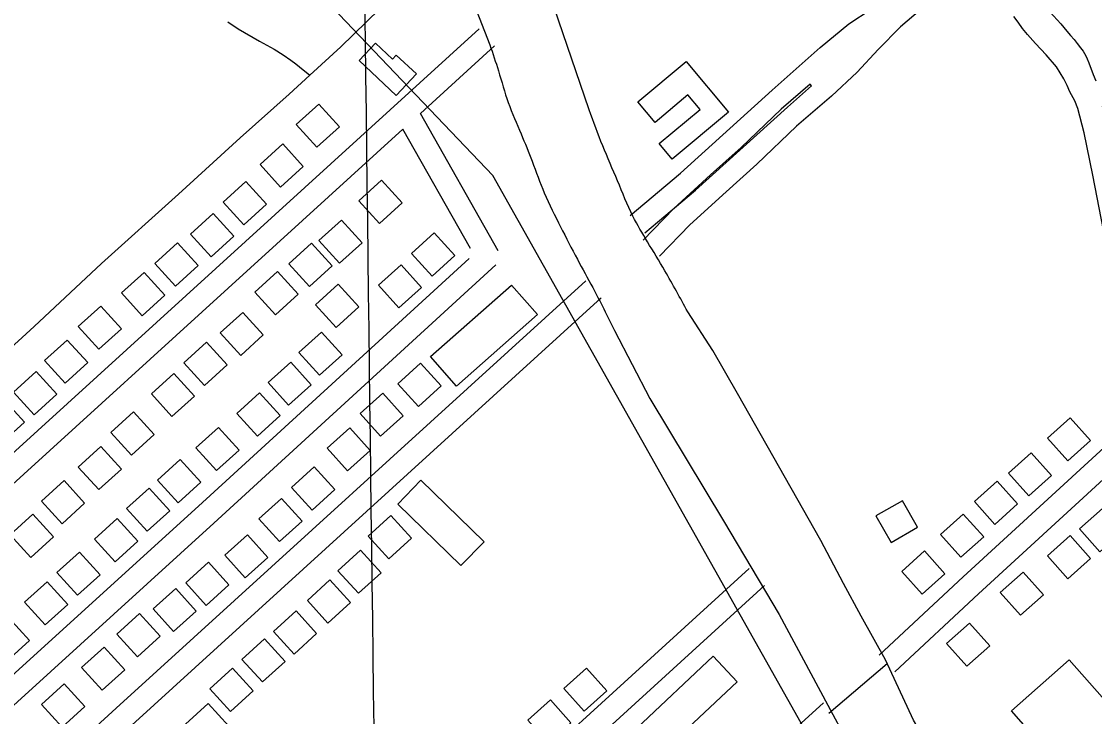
# Model space of a CAD drawing. Extents: x 3704301 to 3742427, y 506229 to 532009.
# Drawn here: x 3734457 to 3735860, y 516291 to 517200 of the extents above; entities that cross this region are included whole.
import ezdxf

# ---------------------------------------------------------------- set-up
doc = ezdxf.new("R2010")
doc.units = 0
for name, color, linetype in [('V-BLDG-OTLN', 7, 'Continuous'), ('V-GRID-MAJR', 7, 'Continuous'), ('V-ROAD-CNTR', 7, 'Continuous'), ('V-TOPO-SHOR', 7, 'Continuous'), ('V-UTIL-LINE', 7, 'Continuous')]:
    doc.layers.add(name, color=color, linetype=linetype)

msp = doc.modelspace()

# ---------------------------------------------------------------- linework, layer by layer
at = {"layer": 'V-BLDG-OTLN'}
for points in [[(3734898.569, 517148.29600000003), (3734946.933, 517102.754), (3734973.478, 517130.944), (3734947.2770000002, 517155.61600000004), (3734942.364, 517150.398), (3734920.198, 517171.268)], [(3735262.927, 517094.479), (3735325.991, 517147.397), (3735381.605, 517081.12), (3735308.054, 517019.402), (3735290.971, 517039.761), (3735344.412, 517084.603), (3735328.481, 517103.58900000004), (3735285.526, 517067.54600000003)], [(3734843.327, 517034.969), (3734872.977, 517061.81700000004), (3734846.128, 517091.468), (3734816.478, 517064.619)], [(3734796.072, 516983.03), (3734825.722, 517009.878), (3734798.873, 517039.52900000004), (3734769.223, 517012.68)], [(3734747.8850000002, 516933.735), (3734777.535, 516960.583), (3734750.686, 516990.234), (3734721.036, 516963.385)], [(3734928.09, 516991.80100000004), (3734898.512, 516964.873), (3734925.4390000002, 516935.294), (3734955.018, 516962.222)], [(3734705.095, 516891.724), (3734734.745, 516918.572), (3734707.896, 516948.223), (3734678.2460000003, 516921.374)], [(3734875.622, 516939.821), (3734846.044, 516912.893), (3734872.971, 516883.314), (3734902.5500000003, 516910.242)], [(3734994.117, 516866.58), (3735023.767, 516893.428), (3734996.918, 516923.079), (3734967.268, 516896.23000000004)], [(3734658.531, 516853.347), (3734688.181, 516880.195), (3734661.332, 516909.846), (3734631.682, 516882.99700000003)], [(3734836.307, 516909.431), (3734806.7290000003, 516882.503), (3734833.656, 516852.924), (3734863.235, 516879.852)], [(3734950.681, 516824.901), (3734980.3310000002, 516851.749), (3734953.4820000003, 516881.4), (3734923.832, 516854.55100000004)], [(3734614.965, 516814.799), (3734644.615, 516841.647), (3734617.7660000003, 516871.298), (3734588.116, 516844.449)], [(3734792.0270000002, 516872.477), (3734762.449, 516845.549), (3734789.376, 516815.97000000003), (3734818.955, 516842.898)], [(3734868.5870000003, 516799.438), (3734898.237, 516826.286), (3734871.3880000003, 516855.93700000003), (3734841.738, 516829.088)], [(3735131.83, 516816.217), (3735025.772, 516722.724), (3734991.861, 516761.193), (3735097.92, 516854.685)], [(3734558.4050000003, 516770.80700000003), (3734588.055, 516797.655), (3734561.2060000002, 516827.306), (3734531.556, 516800.457)], [(3734746.537, 516819.161), (3734716.9590000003, 516792.233), (3734743.886, 516762.65400000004), (3734773.465, 516789.582)], [(3734846.6720000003, 516736.793), (3734876.322, 516763.641), (3734849.473, 516793.292), (3734819.823, 516766.443)], [(3734514.415, 516726.46400000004), (3734543.911, 516753.482), (3734516.894, 516782.978), (3734487.397, 516755.961)], [(3734699.2970000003, 516779.98600000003), (3734669.719, 516753.058), (3734696.646, 516723.479), (3734726.225, 516750.407)], [(3734806.465, 516697.583), (3734836.115, 516724.431), (3734809.2660000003, 516754.082), (3734779.616, 516727.233)], [(3734976.265, 516696.17), (3735005.915, 516723.018), (3734979.066, 516752.669), (3734949.416, 516725.82)], [(3734474.1210000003, 516685.174), (3734503.617, 516712.19200000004), (3734476.6, 516741.688), (3734447.103, 516714.67100000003)], [(3734656.684, 516739.315), (3734627.106, 516712.387), (3734654.0330000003, 516682.808), (3734683.612, 516709.73600000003)], [(3734765.6950000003, 516657.35500000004), (3734795.345, 516684.20300000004), (3734768.4960000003, 516713.854), (3734738.846, 516687.005)], [(3734926.685, 516657.094), (3734956.335, 516683.94200000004), (3734929.486, 516713.593), (3734899.836, 516686.744)], [(3734431.682, 516648.663), (3734461.1780000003, 516675.681), (3734434.161, 516705.177), (3734404.664, 516678.16000000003)], [(3734603.762, 516688.916), (3734574.184, 516661.988), (3734601.111, 516632.409), (3734630.69, 516659.337)], [(3735825.204, 516624.889), (3735854.88, 516651.70900000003), (3735828.06, 516681.385), (3735798.384, 516654.565)], [(3734712.211, 516612.191), (3734741.861, 516639.039), (3734715.012, 516668.69), (3734685.362, 516641.841)], [(3734883.615, 516611.75200000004), (3734913.265, 516638.60000000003), (3734886.416, 516668.251), (3734856.7660000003, 516641.402)], [(3734560.963, 516643.824), (3734531.3850000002, 516616.896), (3734558.312, 516587.31700000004), (3734587.8910000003, 516614.245)], [(3734661.9790000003, 516570.016), (3734691.629, 516596.864), (3734664.7800000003, 516626.515), (3734635.13, 516599.666)], [(3735774.176, 516578.98600000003), (3735803.852, 516605.806), (3735777.032, 516635.482), (3735747.356, 516608.662)], [(3734837.173, 516560.56), (3734866.823, 516587.408), (3734839.974, 516617.059), (3734810.324, 516590.21)], [(3734512.973, 516599.21), (3734483.395, 516572.282), (3734510.322, 516542.70300000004), (3734539.901, 516569.631)], [(3735031.786, 516488.00200000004), (3734949.1950000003, 516568.331), (3734979.488, 516599.477), (3735062.079, 516519.148)], [(3735729.795, 516541.901), (3735759.471, 516568.721), (3735732.651, 516598.397), (3735702.975, 516571.577)], [(3734621.6, 516532.898), (3734651.25, 516559.746), (3734624.401, 516589.397), (3734594.751, 516562.548)], [(3734794.538, 516519.368), (3734824.188, 516546.216), (3734797.339, 516575.867), (3734767.6890000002, 516549.018)], [(3735574.169, 516553.05), (3735593.981, 516518.3), (3735628.73, 516538.112), (3735608.918, 516572.86100000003)], [(3734472.299, 516555.07), (3734442.721, 516528.142), (3734469.648, 516498.563), (3734499.227, 516525.49100000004)], [(3735685.4050000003, 516498.826), (3735715.0810000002, 516525.646), (3735688.261, 516555.322), (3735658.585, 516528.50200000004)], [(3735870.282, 516562.593), (3735840.38, 516536.025), (3735866.949, 516506.123), (3735896.85, 516532.69200000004)], [(3734579.8000000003, 516492.973), (3734609.45, 516519.821), (3734582.6010000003, 516549.472), (3734552.951, 516522.623)], [(3734940.028, 516553.291), (3734910.48, 516526.329), (3734937.4420000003, 516496.781), (3734966.99, 516523.743)], [(3734749.808, 516471.751), (3734779.458, 516498.599), (3734752.609, 516528.25), (3734722.9590000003, 516501.401)], [(3735828.322, 516527.224), (3735798.42, 516500.656), (3735824.989, 516470.754), (3735854.89, 516497.32300000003)], [(3734530.543, 516449.194), (3734560.193, 516476.042), (3734533.344, 516505.693), (3734503.694, 516478.844)], [(3734900.536, 516508.251), (3734870.988, 516481.289), (3734897.95, 516451.74100000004), (3734927.498, 516478.70300000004)], [(3735634.792, 516450.559), (3735664.468, 516477.379), (3735637.648, 516507.055), (3735607.972, 516480.235)], [(3734698.799, 516435.862), (3734728.449, 516462.71), (3734701.6, 516492.36100000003), (3734671.95, 516465.512)], [(3735766.5300000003, 516479.458), (3735736.628, 516452.89), (3735763.197, 516422.988), (3735793.098, 516449.55700000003)], [(3734488.267, 516410.332), (3734517.917, 516437.18), (3734491.068, 516466.831), (3734461.418, 516439.982)], [(3734656.2, 516401.70300000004), (3734685.85, 516428.55100000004), (3734659.001, 516458.202), (3734629.3510000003, 516431.353)], [(3734860.542, 516469.253), (3734830.994, 516442.291), (3734857.9560000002, 516412.743), (3734887.504, 516439.705)], [(3734816.185, 516428.81700000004), (3734786.637, 516401.85500000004), (3734813.599, 516372.30700000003), (3734843.147, 516399.26900000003)], [(3734438.076, 516362.945), (3734467.7260000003, 516389.793), (3734440.877, 516419.444), (3734411.227, 516392.59500000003)], [(3734608.963, 516368.781), (3734638.613, 516395.629), (3734611.764, 516425.28), (3734582.114, 516398.431)], [(3735696.338, 516412.793), (3735666.436, 516386.22500000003), (3735693.005, 516356.32300000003), (3735722.906, 516382.892)], [(3734775.119, 516392.273), (3734745.571, 516365.311), (3734772.5330000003, 516335.76300000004), (3734802.0810000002, 516362.72500000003)], [(3734562.827, 516324.87), (3734592.477, 516351.718), (3734565.628, 516381.369), (3734535.978, 516354.52)], [(3735392.986, 516336.03), (3735293.159, 516242.014), (3735261.5840000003, 516275.541), (3735361.411, 516369.556)], [(3735751.335, 516297.911), (3735826.998, 516364.592), (3735896.377, 516285.867), (3735820.714, 516219.186)], [(3734733.252, 516353.625), (3734703.704, 516326.663), (3734730.666, 516297.115), (3734760.214, 516324.077)], [(3735192.818, 516297.41500000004), (3735222.65, 516324.063), (3735196.003, 516353.89400000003), (3735166.171, 516327.24700000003)], [(3734510.523, 516276.791), (3734540.173, 516303.639), (3734513.324, 516333.29000000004), (3734483.674, 516306.441)], [(3734701.222, 516307.68200000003), (3734671.674, 516280.72000000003), (3734698.636, 516251.172), (3734728.184, 516278.134)], [(3735145.739, 516255.889), (3735175.571, 516282.537), (3735148.924, 516312.368), (3735119.092, 516285.721)]]:
    msp.add_lwpolyline(points, close=True, dxfattribs=at)
at = {"layer": 'V-GRID-MAJR'}
msp.add_spline([(3734972.0700000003, 511968.765), (3734896.2830000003, 518027.318), (3734820.471, 524087.803), (3734744.659, 530148.301), (3734744.6350000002, 530150.22)], degree=3, dxfattribs=at)
at = {"layer": 'V-ROAD-CNTR'}
for points in [[(3736906.302148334, 517586.83380014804), (3736701.3025583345, 517394.6831844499), (3736030.7238994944, 516787.58739864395), (3735688.094584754, 516473.048027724), (3735578.5278038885, 516370.97423187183)], [(3736926.4271080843, 517564.57684466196), (3736721.628517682, 517372.6172285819), (3736050.9358590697, 516765.4174429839), (3735708.462544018, 516451.0220717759), (3735598.9777629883, 516349.02427577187)], [(3735000.63295968, 517351.391271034), (3735037.7898853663, 517250.83847213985), (3735069.48782197, 517169.01163579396)], [(3735199.2405624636, 517083.8128061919), (3735119.7927213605, 517317.43233895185)], [(3735649.9846609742, 517229.83551414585), (3735606.502747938, 517192.46058889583), (3735576.93680707, 517163.0926476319), (3735549.5008619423, 517133.3657070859), (3735516.0589288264, 517101.87777006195), (3735470.400020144, 517062.42484896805), (3735418.3971241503, 517012.9029480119), (3735378.290204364, 516976.80902020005), (3735331.0002989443, 516933.58710664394), (3735291.3713782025, 516892.675188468)], [(3735252.910455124, 516945.937081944), (3735318.7693234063, 517001.339971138), (3735438.606083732, 517109.692754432), (3735501.3599582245, 517165.3416431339), (3735538.667883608, 517196.304581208), (3735567.8358252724, 517215.55554270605), (3735588.8797831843, 517216.8715400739)], [(3735055.5948497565, 517189.90859399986), (3734211.4145381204, 516421.6891304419), (3734155.4086501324, 516370.692232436)], [(3735075.7868093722, 517167.720638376), (3734978.692003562, 517079.36281509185)], [(3735488.0619848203, 517117.3347391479), (3735450.236060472, 517084.65080451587), (3735398.015164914, 517034.91890398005), (3735358.136244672, 516999.03097575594), (3735310.0863407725, 516955.1150635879), (3735269.823421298, 516913.547146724)], [(3735272.2224165, 516922.9791278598), (3735338.4912839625, 516978.72801636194), (3735458.618043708, 517087.3427991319), (3735490.0559808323, 517115.220743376), (3735488.0619848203, 517117.3347391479)], [(3735080.269800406, 516899.50317481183), (3734978.692003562, 517079.361815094)], [(3734955.935049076, 517058.65385650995), (3734231.6084977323, 516399.50517480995), (3734175.730609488, 516348.6232765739)], [(3735044.093872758, 516902.55416871), (3734955.9340490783, 517058.651856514)], [(3734300.6863595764, 516212.9255479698), (3734688.741583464, 516565.7178423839), (3735042.3118763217, 516889.66019449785)], [(3734321.0083189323, 516190.85759210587), (3734708.9655430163, 516543.55988669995), (3735077.3418062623, 516881.067211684)], [(3734384.661191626, 516121.73573035), (3734581.22879849, 516301.38837104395), (3735195.063570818, 516860.32225317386)], [(3733385.995188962, 515166.5246407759), (3733987.5179859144, 515718.1255375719), (3734601.4467580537, 516279.2244153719), (3735215.261530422, 516838.1402975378)], [(3735924.960111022, 515768.70143642), (3735623.350714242, 516285.7444023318), (3735586.580787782, 516364.66124449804), (3735554.8878511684, 516422.004129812), (3735531.948897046, 516464.651044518), (3735502.0199569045, 516520.61693258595), (3735393.47717399, 516713.01254779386), (3735361.2092385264, 516769.07743566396), (3735328.200304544, 516819.96533388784)], [(3735232.6074957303, 516795.36138309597), (3735278.861403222, 516706.665560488), (3735374.9682110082, 516546.5748806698), (3735447.66706561, 516424.2001254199), (3735520.810919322, 516287.74239833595), (3735611.657737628, 516120.31973318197), (3735732.64149566, 515901.87117008), (3735872.39121616, 515652.934667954), (3736057.153846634, 515322.90832800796), (3736248.90046314, 514985.554002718), (3736416.4891279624, 514698.972575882), (3736528.07490479, 514504.6249645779), (3736643.4026741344, 514300.2203733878), (3736737.9984849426, 514116.7507403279), (3736858.856243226, 513919.9261339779), (3736964.27403239, 513752.1474695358), (3737046.4018681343, 513618.6947364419), (3737078.770803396, 513549.6948744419), (3737373.177214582, 513032.15990951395), (3737506.434948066, 512795.0853836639), (3737737.229486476, 512420.70713242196), (3737961.990036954, 512007.93595796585)], [(3734968.0950247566, 516082.1778094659), (3735408.48714397, 516484.2070054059)], [(3733588.364784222, 514776.7304203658), (3734463.4450340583, 515580.8668120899), (3735428.713103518, 516462.05104971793)], [(3735512.678935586, 516294.7603843), (3735588.7527834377, 516359.99925382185)], [(3733629.643701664, 514594.95678391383), (3734373.503213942, 515277.9374179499), (3735505.5179499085, 516308.5263567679)]]:
    msp.add_lwpolyline(points, dxfattribs=at)
for points in [[(3735069.48782197, 517169.01163579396), (3735080.80779933, 517134.9307039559), (3735093.6387736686, 517093.49378682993), (3735110.39274016, 517052.411868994), (3735124.7667114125, 517016.63894053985), (3735140.7296794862, 516975.3300231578), (3735162.030636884, 516930.92911195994), (3735183.9405930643, 516888.5871966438), (3735203.990552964, 516851.5322707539), (3735232.6074957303, 516795.36138309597)], [(3735328.200304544, 516819.96533388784), (3735298.4223641, 516873.3202271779), (3735275.556409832, 516911.53515074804), (3735256.6524476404, 516944.895084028), (3735236.4674880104, 516991.07199167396), (3735217.051526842, 517036.9548999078), (3735199.2405624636, 517083.8128061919)]]:
    msp.add_spline(points, degree=3, dxfattribs=at)
at = {"layer": 'V-TOPO-SHOR'}
for points in [[(3734807.431, 517104.55100000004), (3734834.102, 517129.125), (3734874.64, 517166.476), (3734959.103, 517249.35500000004), (3734988.269, 517274.795), (3734988.306, 517275.94800000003)], [(3735837.986, 517085.58), (3735834.048, 517095.568), (3735827.625, 517107.635), (3735824.021, 517115.91500000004), (3735819.8880000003, 517124.599), (3735814.8850000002, 517132.537), (3735810.252, 517140.00200000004), (3735796.776, 517155.829), (3735782.961, 517170.662), (3735772.444, 517182.467), (3735765.901, 517190.452), (3735760.136, 517198.64400000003), (3735754.647, 517205.90400000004)], [(3735801.409, 517212.28), (3735816.042, 517196.418), (3735823.767, 517186.702), (3735828.5330000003, 517181.085), (3735833.233, 517175.852), (3735837.2430000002, 517170.798), (3735841.47, 517165.272), (3735845.105, 517160.537), (3735848.705, 517154.647), (3735850.358, 517150.664), (3735852.437, 517145.435), (3735858.382, 517130.376), (3735861.522, 517122.033)], [(3734727.139, 517198.933), (3734740.715, 517189.75), (3734768.398, 517173.675), (3734787.475, 517163.173), (3734799.4990000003, 517156.113), (3734809.208, 517148.89400000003), (3734815.758, 517144.077), (3734820.722, 517140.235), (3734834.102, 517129.125)], [(3733232.201, 515670.615), (3733277.046, 515708.63), (3733328.1010000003, 515753.336), (3733402.478, 515819.824), (3733472.737, 515884.297), (3733551.853, 515956.901), (3733613.27, 516015.291), (3733664.341, 516062.047), (3733744.615, 516132.88300000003), (3733811.038, 516194.164), (3733892.526, 516270.26300000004), (3733975.775, 516346.641), (3734063.14, 516425.039), (3734124.539, 516481.086), (3734177.978, 516530.75200000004), (3734248.8200000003, 516594.927), (3734314.9560000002, 516656.795), (3734396.123, 516729.382), (3734474.0530000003, 516800.52900000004), (3734561.7460000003, 516883.025), (3734662.399, 516973.911), (3734742.986, 517047.381), (3734807.431, 517104.55100000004)], [(3735870.146, 517088.931), (3735872.329, 517080.19), (3735877.9020000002, 517057.86100000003), (3735890.6550000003, 516993.586), (3735900.022, 516948.368), (3735914.944, 516878.765), (3735930.736, 516807.386), (3735940.415, 516746.235), (3735945.926, 516716.539), (3735947.196, 516709.447), (3735945.3850000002, 516704.593), (3735941.056, 516701.928), (3735934.853, 516701.09500000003), (3735926.912, 516704.257), (3735924.299, 516709.59), (3735917.455, 516738.411), (3735908.792, 516761.494), (3735904.051, 516777.022), (3735890.356, 516834.223), (3735883.11, 516868.359), (3735871.6350000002, 516926.428), (3735857.62, 516998.68), (3735846.565, 517054.09), (3735837.986, 517085.58)]]:
    msp.add_lwpolyline(points, dxfattribs=at)
at = {"layer": 'V-UTIL-LINE'}
for points in [[(3733206.682, 518954.555), (3735073.469, 516998.074)], [(3737723.21, 512240.55), (3737306.592, 513044.332), (3736519.48, 514373.542), (3736438.4790000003, 514553.583), (3735620.9, 516025.538), (3735073.469, 516998.074)]]:
    msp.add_lwpolyline(points, dxfattribs=at)

doc.saveas('drawing.dxf')
